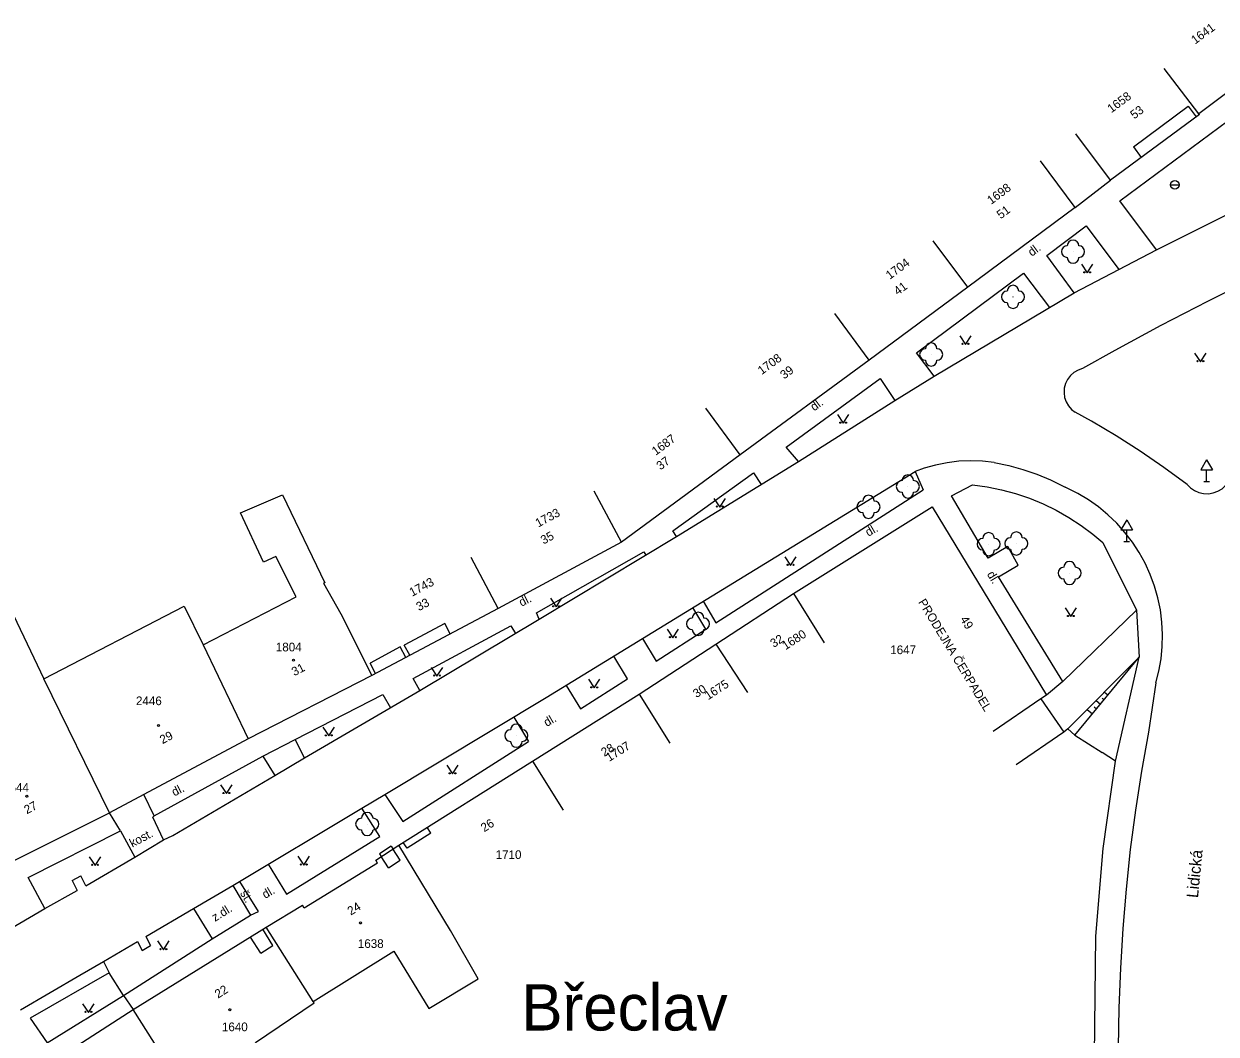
# Model space of a CAD drawing. Extents: x -584400 to -581602, y -1210894 to -1208793.
# Drawn here: x -582604.8 to -582501.8, y -1209585 to -1209497.6 of the extents above; entities that cross this region are included whole.
import ezdxf

# ---------------------------------------------------------------- set-up
doc = ezdxf.new("R2010")
doc.units = 0
for name, color, linetype in [('BUDOVY_MĚŘ', 7, 'Continuous'), ('NÁZVY_SÍDEL_JEDNOTKY', 7, 'Continuous'), ('NÁZVY_ULIC_TOK_SMĚR', 7, 'Continuous'), ('POMOC_POPIS', 7, 'Continuous'), ('ROZHRANÍ_PLOCH', 7, 'Continuous'), ('VÝŠKOPIS', 7, 'Continuous'), ('ZELEŇ', 7, 'Continuous'), ('ZN_BUDOV', 7, 'Continuous'), ('ZN_DOPLŇKOVÉ', 7, 'Continuous'), ('ZN_KULTUR', 7, 'Continuous'), ('Č_POPIS_EVID', 7, 'Continuous')]:
    doc.layers.add(name, color=color, linetype=linetype)

msp = doc.modelspace()

# ---------------------------------------------------------------- linework, layer by layer
at = {"layer": 'BUDOVY_MĚŘ'}
for points in [[(-582495.77, -1209499.8), (-582503.27, -1209505.42)], [(-582503.27, -1209505.42), (-582506.26, -1209501.5)], [(-582503.22, -1209505.48), (-582510.91, -1209511.17), (-582513.89, -1209507.16)], [(-582503.22, -1209505.48), (-582503.27, -1209505.42)], [(-582513.97, -1209513.51), (-582516.95, -1209509.5)], [(-582513.97, -1209513.51), (-582523.24, -1209520.41)], [(-582523.24, -1209520.41), (-582526.22, -1209516.39)], [(-582523.24, -1209520.41), (-582531.77, -1209526.73)], [(-582531.77, -1209526.73), (-582534.73, -1209522.7)], [(-582531.77, -1209526.73), (-582542.91, -1209534.91)], [(-582542.91, -1209534.91), (-582545.88, -1209530.88)], [(-582542.91, -1209534.91), (-582553.16, -1209542.45)], [(-582589.33, -1209551.32), (-582581.3, -1209547.18), (-582583.06, -1209543.69), (-582584.12, -1209544.18), (-582586.1, -1209539.93), (-582582.46, -1209538.37), (-582578.82, -1209545.96), (-582578.93, -1209545.99), (-582577.42, -1209548.65), (-582574.74, -1209553.98)], [(-582553.16, -1209542.45), (-582555.53, -1209538.05)], [(-582538.3, -1209546.91), (-582526.31, -1209539.41), (-582516.43, -1209555.7), (-582516.93, -1209556)], [(-582553.16, -1209542.45), (-582563.83, -1209548.19)], [(-582563.83, -1209548.19), (-582566.17, -1209543.77)], [(-582608.92, -1209571.58), (-582612.94, -1209563.27), (-582605.83, -1209559.65), (-582611.07, -1209548.2), (-582606.92, -1209546.35), (-582603.09, -1209554.27)], [(-582545.01, -1209551.28), (-582538.3, -1209546.91)], [(-582538.3, -1209546.91), (-582535.64, -1209551.15)], [(-582597.43, -1209565.87), (-582603.09, -1209554.27), (-582590.96, -1209547.98), (-582589.33, -1209551.32), (-582585.43, -1209559.47)], [(-582563.83, -1209548.19), (-582574.74, -1209553.98)], [(-582551.65, -1209555.6), (-582545.01, -1209551.28)], [(-582545.01, -1209551.28), (-582542.28, -1209555.46)], [(-582574.74, -1209553.98), (-582585.43, -1209559.47)], [(-582560.86, -1209561.38), (-582551.65, -1209555.6)], [(-582551.65, -1209555.6), (-582548.99, -1209559.84)], [(-582516.93, -1209556), (-582521.04, -1209558.84)], [(-582516.93, -1209556), (-582514.94, -1209558.88), (-582519.05, -1209561.72)], [(-582585.43, -1209559.47), (-582594.45, -1209564.27), (-582597.43, -1209565.87)], [(-582572.43, -1209568.66), (-582560.86, -1209561.38)], [(-582560.86, -1209561.38), (-582558.2, -1209565.62)], [(-582608.92, -1209571.58), (-582597.43, -1209565.87)], [(-582586.39, -1209597.19), (-582582.94, -1209595.07), (-582584.3, -1209592.85), (-582581.27, -1209590.92), (-582584.8, -1209585.73), (-582579.74, -1209582.29), (-582579.83, -1209582.16), (-582572.84, -1209577.82), (-582569.83, -1209582.78), (-582565.56, -1209580.21), (-582567.95, -1209576.04), (-582572.43, -1209568.66)], [(-582574.42, -1209569.96), (-582572.43, -1209568.66)], [(-582574.26, -1209570.21), (-582580.59, -1209574.09)], [(-582574.26, -1209570.21), (-582574.42, -1209569.96)], [(-582583.89, -1209575.75), (-582580.74, -1209573.84)], [(-582580.59, -1209574.09), (-582580.74, -1209573.84)], [(-582595.37, -1209582.87), (-582583.89, -1209575.75)], [(-582579.83, -1209582.16), (-582583.89, -1209575.75)], [(-582606.82, -1209590.24), (-582595.37, -1209582.87)], [(-582600.95, -1209599.3), (-582593.34, -1209594.43), (-582587.11, -1209604.42), (-582585.81, -1209603.62), (-582584.71, -1209605.38), (-582582.17, -1209603.74), (-582585.21, -1209599.11), (-582586.39, -1209597.19), (-582588.56, -1209593.65), (-582595.37, -1209582.87)]]:
    msp.add_lwpolyline(points, dxfattribs=at)
at = {"layer": 'ROZHRANÍ_PLOCH'}
for points in [[(-582506.94, -1209517.19), (-582510.09, -1209512.94), (-582494.54, -1209501.42), (-582489.63, -1209508.94)], [(-582508.92, -1209508.27), (-582504.2, -1209504.77), (-582503.51, -1209505.69)], [(-582508.92, -1209508.27), (-582508.24, -1209509.19)], [(-582506.94, -1209517.19), (-582498.92, -1209513.19), (-582489.63, -1209508.94)], [(-582514.04, -1209520.89), (-582516.42, -1209517.68), (-582513, -1209515.12), (-582510.19, -1209518.87)], [(-582510.19, -1209518.87), (-582506.94, -1209517.19)], [(-582514.04, -1209520.89), (-582510.19, -1209518.87)], [(-582526.13, -1209528.11), (-582527.68, -1209526.09), (-582518.43, -1209519.21), (-582516.18, -1209522.17)], [(-582498.46, -1209519.62), (-582502.52, -1209521.64), (-582506.55, -1209523.73), (-582510.53, -1209525.89), (-582513.32, -1209527.45), (-582513.7, -1209527.58), (-582514.06, -1209527.79), (-582514.36, -1209528.05), (-582514.61, -1209528.38), (-582514.79, -1209528.74), (-582514.9, -1209529.13), (-582514.92, -1209529.54), (-582514.87, -1209529.94), (-582514.74, -1209530.33), (-582514.54, -1209530.68), (-582514.27, -1209530.99), (-582513.95, -1209531.23)], [(-582526.13, -1209528.11), (-582514.04, -1209520.89)], [(-582537.88, -1209535.49), (-582538.93, -1209534.24), (-582530.81, -1209528.3), (-582529.54, -1209530.22)], [(-582529.54, -1209530.22), (-582526.13, -1209528.11)], [(-582537.88, -1209535.49), (-582529.54, -1209530.22)], [(-582504.28, -1209537.46), (-582506.28, -1209535.99), (-582508.33, -1209534.6), (-582510.42, -1209533.27), (-582512.55, -1209532.01), (-582513.95, -1209531.23)], [(-582548.43, -1209541.98), (-582537.88, -1209535.49)], [(-582520.95, -1209535.57), (-582521.97, -1209535.46), (-582522.99, -1209535.42), (-582524.01, -1209535.46), (-582525.02, -1209535.59), (-582526.02, -1209535.79), (-582527, -1209536.07), (-582527.78, -1209536.36)], [(-582520.95, -1209535.57), (-582519.7, -1209535.83), (-582518.47, -1209536.17), (-582517.26, -1209536.59), (-582516.08, -1209537.08), (-582514.82, -1209537.7)], [(-582551.36, -1209550.79), (-582527.78, -1209536.36)], [(-582548.43, -1209541.98), (-582548.72, -1209541.48), (-582541.75, -1209536.45), (-582541.11, -1209537.48)], [(-582527.78, -1209536.36), (-582527.09, -1209537.92)], [(-582515.01, -1209554.51), (-582520.57, -1209545.45), (-582518.89, -1209544.45), (-582519.79, -1209542.84), (-582521.47, -1209543.84), (-582524.65, -1209538.44), (-582522.82, -1209537.49), (-582521.56, -1209537.67), (-582520.32, -1209537.92), (-582519.1, -1209538.25), (-582517.9, -1209538.66), (-582516.73, -1209539.14), (-582515.59, -1209539.7), (-582514.49, -1209540.32), (-582513.43, -1209541.02), (-582512.42, -1209541.78), (-582511.56, -1209542.5), (-582508.66, -1209548.33)], [(-582504.28, -1209537.46), (-582503.99, -1209537.75), (-582503.64, -1209537.99), (-582503.26, -1209538.16), (-582502.85, -1209538.25), (-582502.43, -1209538.27), (-582502.02, -1209538.2), (-582501.62, -1209538.06), (-582501.26, -1209537.84), (-582500.95, -1209537.56), (-582500.7, -1209537.23), (-582500.47, -1209536.72)], [(-582546.12, -1209547.57), (-582545.02, -1209549.42), (-582527.09, -1209537.92)], [(-582506.98, -1209554.63), (-582506.72, -1209553.6), (-582506.53, -1209552.55), (-582506.43, -1209551.49), (-582506.4, -1209550.43), (-582506.46, -1209549.37), (-582506.59, -1209548.31), (-582506.81, -1209547.27), (-582507.1, -1209546.25), (-582507.47, -1209545.25), (-582507.91, -1209544.28), (-582508.42, -1209543.35), (-582509, -1209542.46), (-582509.65, -1209541.62), (-582510.36, -1209540.82), (-582511.12, -1209540.09), (-582511.94, -1209539.41), (-582512.81, -1209538.79), (-582513.72, -1209538.25), (-582514.82, -1209537.7)], [(-582560.29, -1209549.12), (-582548.43, -1209541.98)], [(-582560.29, -1209549.12), (-582560.51, -1209548.57), (-582551.24, -1209543.3), (-582551.07, -1209543.57)], [(-582551.36, -1209550.79), (-582550.17, -1209552.74), (-582545.88, -1209549.98), (-582547, -1209548.11)], [(-582508.66, -1209548.33), (-582515.01, -1209554.51)], [(-582508.66, -1209548.33), (-582508.43, -1209552.4)], [(-582567.97, -1209550.39), (-582568.45, -1209549.49), (-582571.95, -1209551.35)], [(-582570.6, -1209555.28), (-582571.19, -1209554.25), (-582562.73, -1209549.68), (-582562.33, -1209550.34)], [(-582570.6, -1209555.28), (-582560.29, -1209549.12)], [(-582573.62, -1209564.28), (-582559.68, -1209555.89), (-582551.36, -1209550.79)], [(-582571.81, -1209552.42), (-582572.29, -1209551.52), (-582574.91, -1209552.91)], [(-582571.48, -1209552.24), (-582571.95, -1209551.35)], [(-582574.43, -1209553.81), (-582574.91, -1209552.91)], [(-582557.96, -1209554.84), (-582556.71, -1209556.87), (-582552.64, -1209554.26), (-582553.83, -1209552.31)], [(-582508.43, -1209552.4), (-582514.58, -1209558.61)], [(-582510.47, -1209561.4), (-582508.43, -1209552.4)], [(-582515.01, -1209554.51), (-582516.43, -1209555.7)], [(-582506.98, -1209554.63), (-582507.61, -1209558.88), (-582508.22, -1209562.25), (-582508.74, -1209565.64), (-582509.19, -1209569.04), (-582509.56, -1209572.45), (-582509.84, -1209575.87), (-582510.05, -1209579.29), (-582510.18, -1209582.72), (-582510.23, -1209586.15), (-582510.19, -1209589.58), (-582510.08, -1209593), (-582509.89, -1209596.43), (-582509.69, -1209599.03), (-582510.15, -1209624.1), (-582509.01, -1209633.94)], [(-582581.38, -1209559.52), (-582573.81, -1209555.64), (-582573.15, -1209556.78)], [(-582580.56, -1209561.11), (-582570.6, -1209555.28)], [(-582562.49, -1209557.58), (-582561.22, -1209559.68)], [(-582584.17, -1209560.95), (-582581.38, -1209559.52)], [(-582580.56, -1209561.11), (-582581.38, -1209559.52)], [(-582573.62, -1209564.28), (-582572.08, -1209566.62), (-582561.22, -1209559.68)], [(-582593.58, -1209566.13), (-582584.17, -1209560.95)], [(-582584.17, -1209560.95), (-582583.15, -1209562.63)], [(-582583.15, -1209562.63), (-582580.56, -1209561.11)], [(-582591.95, -1209567.83), (-582583.15, -1209562.63)], [(-582593.58, -1209566.13), (-582594.45, -1209564.27)], [(-582575.62, -1209565.47), (-582573.62, -1209564.28)], [(-582586.77, -1209572.14), (-582575.62, -1209565.47)], [(-582574.07, -1209567.9), (-582575.62, -1209565.47)], [(-582596.49, -1209567.41), (-582597.43, -1209565.87)], [(-582592.76, -1209568.19), (-582593.69, -1209566.23), (-582593.58, -1209566.13)], [(-582603.01, -1209574.14), (-582604.47, -1209571.44), (-582596.49, -1209567.41)], [(-582596.49, -1209567.41), (-582595.24, -1209569.7)], [(-582569.65, -1209567.62), (-582569.97, -1209567.11)], [(-582595.24, -1209569.7), (-582592.76, -1209568.19)], [(-582592.76, -1209568.19), (-582591.95, -1209567.83)], [(-582582.12, -1209572.88), (-582574.07, -1209567.9)], [(-582569.65, -1209567.62), (-582571.71, -1209568.91), (-582572.03, -1209568.41)], [(-582573.09, -1209568.73), (-582574.1, -1209569.39)], [(-582573.09, -1209568.73), (-582574.1, -1209569.39), (-582573.94, -1209569.64)], [(-582574.1, -1209569.39), (-582573.94, -1209569.64)], [(-582573.09, -1209568.73), (-582572.93, -1209568.98)], [(-582572.3, -1209569.95), (-582572.93, -1209568.98)], [(-582599.46, -1209572.16), (-582595.24, -1209569.7)], [(-582583.7, -1209570.31), (-582582.12, -1209572.88)], [(-582573.31, -1209570.6), (-582573.94, -1209569.64)], [(-582573.31, -1209570.6), (-582572.3, -1209569.95)], [(-582600.66, -1209571.71), (-582599.91, -1209571.3)], [(-582599.46, -1209572.16), (-582599.91, -1209571.3)], [(-582603.01, -1209574.14), (-582600.22, -1209572.57)], [(-582600.66, -1209571.71), (-582600.22, -1209572.57)], [(-582590.18, -1209574.12), (-582586.77, -1209572.14)], [(-582586.77, -1209572.14), (-582585.23, -1209574.72)], [(-582584.56, -1209574.4), (-582586.17, -1209571.79)], [(-582606.49, -1209576.18), (-582603.01, -1209574.14)], [(-582594.3, -1209576.55), (-582590.18, -1209574.12)], [(-582590.18, -1209574.12), (-582588.54, -1209576.74)], [(-582588.54, -1209576.74), (-582585.23, -1209574.72)], [(-582585.23, -1209574.72), (-582584.56, -1209574.4)], [(-582596.21, -1209581.64), (-582588.54, -1209576.74)], [(-582594.3, -1209576.55), (-582593.88, -1209577.34)], [(-582584.36, -1209577.99), (-582585.24, -1209576.6)], [(-582583.3, -1209577.32), (-582584.18, -1209575.93)], [(-582597.96, -1209578.71), (-582595.02, -1209576.97)], [(-582595.02, -1209576.97), (-582594.6, -1209577.76)], [(-582594.6, -1209577.76), (-582593.88, -1209577.34)], [(-582584.36, -1209577.99), (-582583.3, -1209577.32)], [(-582597.96, -1209578.71), (-582597.45, -1209579.68), (-582604.29, -1209583.62), (-582602.81, -1209585.75), (-582596.21, -1209581.64)], [(-582600, -1209579.88), (-582597.96, -1209578.71)], [(-582605.13, -1209582.88), (-582600, -1209579.88)], [(-582596.21, -1209581.64), (-582595.37, -1209582.87)]]:
    msp.add_lwpolyline(points, dxfattribs=at)
at = {"layer": 'VÝŠKOPIS'}
for points in [[(-582513.98, -1209559.13), (-582508.43, -1209552.4)], [(-582512.14, -1209556.14), (-582511.77, -1209556.45)], [(-582511.61, -1209555.94), (-582511.46, -1209556.07)], [(-582511.42, -1209555.42), (-582511.12, -1209555.67)], [(-582512.92, -1209556.93), (-582512.47, -1209557.3)], [(-582512.32, -1209556.68), (-582512.11, -1209556.86)]]:
    msp.add_lwpolyline(points, dxfattribs=at)
at = {"layer": 'ZELEŇ'}
msp.add_lwpolyline([(-582596.21, -1209581.64), (-582597.45, -1209579.68)], dxfattribs=at)
for centre in [(-582514.14, -1209517.34), (-582519.33, -1209521.25), (-582526.4, -1209526.23), (-582528.42, -1209537.64), (-582531.82, -1209539.4), (-582521.44, -1209542.63), (-582519.04, -1209542.57), (-582514.44, -1209545.13), (-582546.55, -1209549.52), (-582562.26, -1209559.18), (-582575.15, -1209566.83)]:
    msp.add_circle(centre, 0.0005, dxfattribs=at)
for centre, start, end in [((-582514.64, -1209517.34), 90, 270), ((-582514.14, -1209516.84), 0, 180), ((-582513.64, -1209517.34), 270, 90), ((-582514.14, -1209517.84), 180, 360), ((-582519.83, -1209521.25), 90, 270), ((-582519.33, -1209520.75), 0, 180), ((-582518.83, -1209521.25), 270, 90), ((-582519.33, -1209521.75), 180, 360), ((-582526.4, -1209525.73), 0, 180), ((-582526.9, -1209526.23), 90, 270), ((-582525.9, -1209526.23), 270, 90), ((-582526.4, -1209526.73), 180, 360), ((-582528.92, -1209537.64), 90, 270), ((-582528.42, -1209537.14), 0, 180), ((-582527.92, -1209537.64), 270, 90), ((-582531.82, -1209538.9), 0, 180), ((-582528.42, -1209538.14), 180, 360), ((-582532.32, -1209539.4), 90, 270), ((-582531.32, -1209539.4), 270, 90), ((-582531.82, -1209539.9), 180, 360), ((-582521.44, -1209542.13), 0, 180), ((-582519.04, -1209542.07), 0, 180), ((-582521.94, -1209542.63), 90, 270), ((-582520.94, -1209542.63), 270, 90), ((-582519.54, -1209542.57), 90, 270), ((-582518.54, -1209542.57), 270, 90), ((-582521.44, -1209543.13), 180, 360), ((-582519.04, -1209543.07), 180, 360), ((-582514.94, -1209545.13), 90, 270), ((-582514.44, -1209544.63), 0, 180), ((-582513.94, -1209545.13), 270, 90), ((-582514.44, -1209545.63), 180, 360), ((-582546.55, -1209549.02), 0, 180), ((-582547.05, -1209549.52), 90, 270), ((-582546.05, -1209549.52), 270, 90), ((-582546.55, -1209550.02), 180, 360), ((-582562.26, -1209558.68), 0, 180), ((-582562.76, -1209559.18), 90, 270), ((-582561.76, -1209559.18), 270, 90), ((-582562.26, -1209559.68), 180, 360), ((-582575.65, -1209566.83), 90, 270), ((-582575.15, -1209566.33), 0, 180), ((-582574.65, -1209566.83), 270, 90), ((-582575.15, -1209567.33), 180, 360)]:
    msp.add_arc(centre, 0.5, start, end, dxfattribs=at)
at = {"layer": 'ZN_BUDOV'}
for centre in [(-582581.53, -1209552.66), (-582593.19, -1209558.31), (-582604.58, -1209564.43), (-582575.73, -1209575.38), (-582587.03, -1209582.88)]:
    msp.add_circle(centre, 0.0875, dxfattribs=at)
at = {"layer": 'ZN_DOPLŇKOVÉ'}
for p, q in [((-582505.71, -1209511.56), (-582504.96, -1209511.56)), ((-582502.59, -1209535.34), (-582503.09, -1209536.21)), ((-582502.59, -1209535.34), (-582502.09, -1209536.21)), ((-582503.09, -1209536.21), (-582502.09, -1209536.21)), ((-582502.59, -1209537.21), (-582502.59, -1209536.21)), ((-582502.84, -1209537.21), (-582502.34, -1209537.21)), ((-582509.5, -1209540.53), (-582510, -1209541.4)), ((-582509.5, -1209540.53), (-582509, -1209541.4)), ((-582510, -1209541.4), (-582509, -1209541.4)), ((-582509.5, -1209542.4), (-582509.5, -1209541.4)), ((-582509.75, -1209542.4), (-582509.25, -1209542.4))]:
    msp.add_line(p, q, dxfattribs=at)
for points in [[(-582513.97, -1209513.51), (-582510.91, -1209511.17)], [(-582513.98, -1209559.13), (-582514.58, -1209558.61), (-582514.94, -1209558.88)], [(-582513.98, -1209559.13), (-582511.63, -1209560.64)], [(-582512.47, -1209589.56), (-582512.31, -1209589.45), (-582512.17, -1209576.52), (-582511.53, -1209568.94), (-582510.47, -1209561.4), (-582511.63, -1209560.64)]]:
    msp.add_lwpolyline(points, dxfattribs=at)
msp.add_circle((-582505.34, -1209511.56), 0.375, dxfattribs=at)
at = {"layer": 'ZN_KULTUR'}
for points in [[(-582513.42, -1209518.43), (-582512.92, -1209519.18), (-582512.42, -1209518.43)], [(-582523.94, -1209524.61), (-582523.44, -1209525.36), (-582522.94, -1209524.61)], [(-582503.63, -1209526.11), (-582503.13, -1209526.86), (-582502.63, -1209526.11)], [(-582534.51, -1209531.42), (-582534.01, -1209532.17), (-582533.51, -1209531.42)], [(-582545.18, -1209538.67), (-582544.68, -1209539.42), (-582544.18, -1209538.67)], [(-582539.06, -1209543.72), (-582538.56, -1209544.47), (-582538.06, -1209543.72)], [(-582559.32, -1209547.3), (-582558.82, -1209548.05), (-582558.32, -1209547.3)], [(-582514.83, -1209548.14), (-582514.33, -1209548.89), (-582513.83, -1209548.14)], [(-582549.23, -1209549.97), (-582548.73, -1209550.72), (-582548.23, -1209549.97)], [(-582569.62, -1209553.28), (-582569.12, -1209554.03), (-582568.62, -1209553.28)], [(-582556.03, -1209554.31), (-582555.53, -1209555.06), (-582555.03, -1209554.31)], [(-582578.98, -1209558.46), (-582578.48, -1209559.21), (-582577.98, -1209558.46)], [(-582568.28, -1209561.75), (-582567.78, -1209562.5), (-582567.28, -1209561.75)], [(-582587.82, -1209563.45), (-582587.32, -1209564.2), (-582586.82, -1209563.45)], [(-582599.18, -1209569.66), (-582598.68, -1209570.41), (-582598.18, -1209569.66)], [(-582581.14, -1209569.62), (-582580.64, -1209570.37), (-582580.14, -1209569.62)], [(-582593.27, -1209576.94), (-582592.77, -1209577.69), (-582592.27, -1209576.94)], [(-582599.75, -1209582.36), (-582599.25, -1209583.11), (-582598.75, -1209582.36)]]:
    msp.add_lwpolyline(points, dxfattribs=at)
for centre in [(-582513.17, -1209519.13), (-582512.67, -1209519.13), (-582523.69, -1209525.31), (-582523.19, -1209525.31), (-582503.38, -1209526.81), (-582502.88, -1209526.81), (-582534.26, -1209532.12), (-582533.76, -1209532.12), (-582544.93, -1209539.37), (-582544.43, -1209539.37), (-582538.81, -1209544.42), (-582538.31, -1209544.42), (-582559.07, -1209548), (-582558.57, -1209548), (-582514.58, -1209548.84), (-582514.08, -1209548.84), (-582548.98, -1209550.67), (-582548.48, -1209550.67), (-582569.37, -1209553.98), (-582568.87, -1209553.98), (-582555.78, -1209555.01), (-582555.28, -1209555.01), (-582578.73, -1209559.16), (-582578.23, -1209559.16), (-582568.03, -1209562.45), (-582567.53, -1209562.45), (-582587.57, -1209564.15), (-582587.07, -1209564.15), (-582598.93, -1209570.36), (-582598.43, -1209570.36), (-582580.89, -1209570.32), (-582580.39, -1209570.32), (-582593.02, -1209577.64), (-582592.52, -1209577.64), (-582599.5, -1209583.06), (-582599, -1209583.06)]:
    msp.add_circle(centre, 0.05, dxfattribs=at)

# ---------------------------------------------------------------- texts
at = {"layer": 'NÁZVY_SÍDEL_JEDNOTKY'}
msp.add_text('Břeclav', height=4, dxfattribs=at).set_placement((-582561.83, -1209584.68))
at = {"layer": 'NÁZVY_ULIC_TOK_SMĚR'}
msp.add_text('Lidická', height=1, rotation=84.45, dxfattribs=at).set_placement((-582503.34, -1209573.25))
at = {"layer": 'POMOC_POPIS'}
for s, rotation, p in [('dl.', 36.6311, (-582517.7, -1209517.79)), ('dl.', 36.6311, (-582536.51, -1209531.16)), ('dl.', 30.31, (-582531.83, -1209542)), ('dl.', 301.2521, (-582521.61, -1209545.23)), ('dl.', 27.1073, (-582561.81, -1209548.05)), ('PRODEJNA ČERPADEL', 301.2521, (-582527.55, -1209547.64)), ('dl.', 30.31, (-582559.63, -1209558.44)), ('dl.', 27.107, (-582591.82, -1209564.45)), ('kost.', 28.2319, (-582595.45, -1209568.87)), ('št.', 300.8329, (-582586.17, -1209572.81)), ('dl.', 30.31, (-582583.97, -1209573.31)), ('z.dl.', 31.3945, (-582588.31, -1209575.29))]:
    msp.add_text(s, height=0.75, rotation=rotation, dxfattribs=at).set_placement(p)
at = {"layer": 'Č_POPIS_EVID'}
for s, rotation, p in [('1641', 36.3051, (-582503.59, -1209499.44)), ('1658', 36.3051, (-582510.83, -1209505.38)), ('53', 36.5534, (-582508.85, -1209505.91)), ('1698', 36.6259, (-582521.22, -1209513.3)), ('51', 36.6259, (-582520.39, -1209514.55)), ('1704', 36.5515, (-582529.98, -1209519.78)), ('41', 36.5515, (-582529.29, -1209521.15)), ('1708', 36.3051, (-582541.05, -1209528.02)), ('39', 36.2764, (-582539.11, -1209528.4)), ('1687', 36.3592, (-582550.21, -1209534.99)), ('37', 36.3592, (-582549.81, -1209536.26)), ('1733', 28.2912, (-582560.37, -1209541.2)), ('35', 28.2912, (-582559.91, -1209542.67)), ('1743', 27.9221, (-582571.27, -1209547.18)), ('33', 27.9221, (-582570.68, -1209548.43)), ('49', 301.2521, (-582523.93, -1209549.12)), ('32', 33.0151, (-582540.01, -1209551.61)), ('1680', 33.0151, (-582538.99, -1209551.81)), ('31', 27.183, (-582581.45, -1209554.05)), ('30', 33.0985, (-582546.69, -1209555.95)), ('1675', 33.0985, (-582545.68, -1209556.13)), ('29', 27.422, (-582592.85, -1209559.93)), ('28', 32.1021, (-582554.65, -1209561.03)), ('1707', 32.1021, (-582554.23, -1209561.46)), ('27', 27.145, (-582604.58, -1209565.99)), ('26', 32.1671, (-582565.04, -1209567.55)), ('24', 31.741, (-582576.57, -1209574.75)), ('22', 32.353, (-582588.04, -1209581.93))]:
    msp.add_text(s, height=0.75, rotation=rotation, dxfattribs=at).set_placement(p)
for s, p in [('1804', (-582583.05, -1209551.9)), ('1647', (-582529.94, -1209552.14)), ('2446', (-582595.14, -1209556.55)), ('1544', (-582606.62, -1209564.04)), ('1710', (-582564.05, -1209569.85)), ('1638', (-582575.96, -1209577.54)), ('1640', (-582587.71, -1209584.74))]:
    msp.add_text(s, height=0.75, dxfattribs=at).set_placement(p)

doc.saveas('drawing.dxf')
